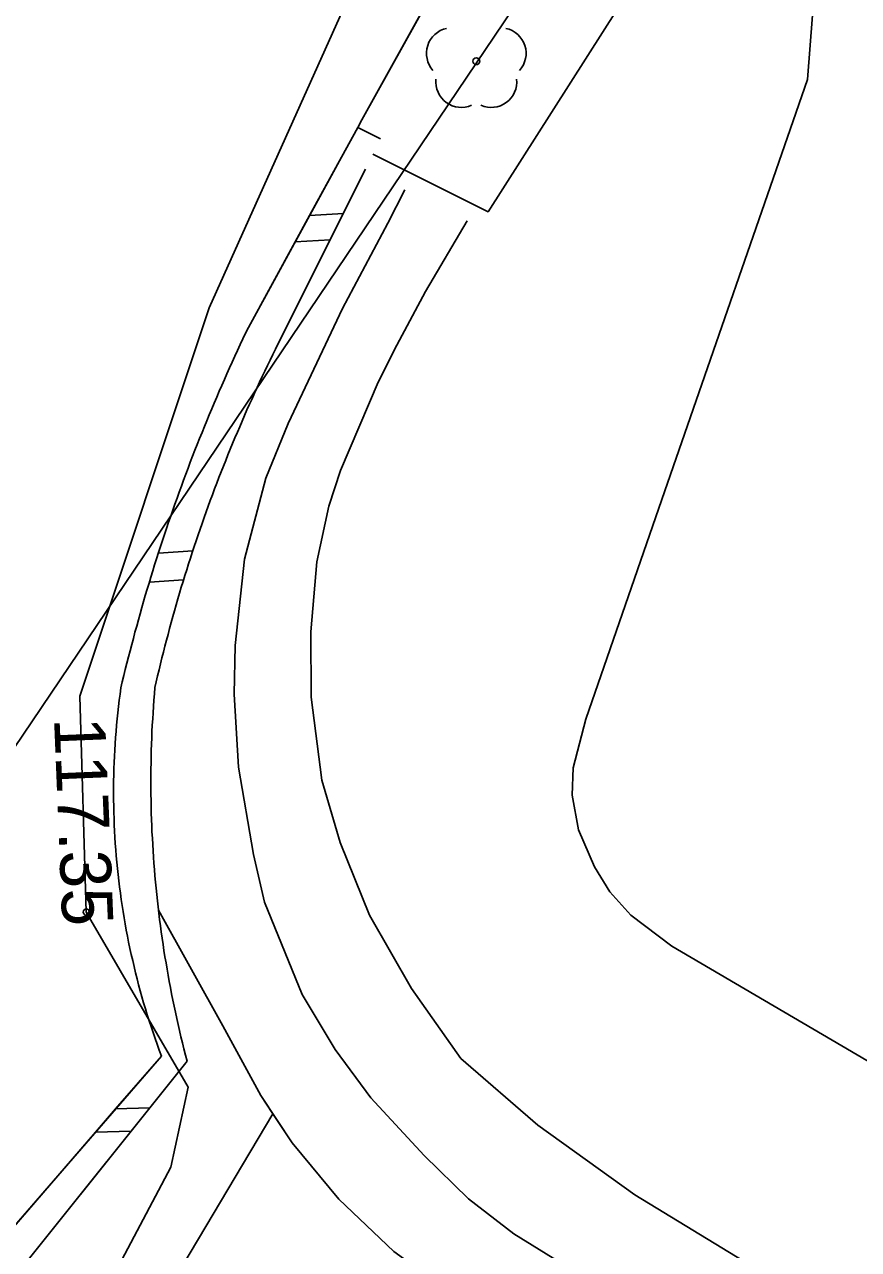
# Model space of a CAD drawing. Extents: x 6434771 to 6436222, y 5663454 to 5664782.
# Drawn here: x 6435105.53 to 6435117.79, y 5663897 to 5663914.99 of the extents above; entities that cross this region are included whole.
import ezdxf

# ---------------------------------------------------------------- set-up
doc = ezdxf.new("R2010")
doc.units = 0
for name, color, linetype in [('Warstwa 11', 7, 'Continuous'), ('Warstwa 12', 7, 'Continuous'), ('Warstwa 14', 7, 'Continuous'), ('Warstwa 2', 7, 'Continuous'), ('Warstwa 5', 7, 'Continuous'), ('Warstwa 51', 7, 'Continuous'), ('Warstwa 7', 7, 'Continuous'), ('Warstwa 8', 7, 'Continuous'), ('Warstwa 9', 7, 'Continuous')]:
    doc.layers.add(name, color=color, linetype=linetype)

msp = doc.modelspace()

# ---------------------------------------------------------------- linework, layer by layer
at = {"layer": 'Warstwa 11'}
msp.add_circle((6435112.171, 5663914.454), 0.05, dxfattribs=at)
for centre, start, end in [((6435111.814, 5663914.57), 102.1471, 221.8529), ((6435112.528, 5663914.57), 318.1471, 77.8529), ((6435111.951, 5663914.151), 174.1471, 293.8529), ((6435112.391, 5663914.151), 246.1471, 5.8529)]:
    msp.add_arc(centre, 0.375, start, end, dxfattribs=at)
at = {"layer": 'Warstwa 12'}
msp.add_lwpolyline([(6435117.521, 5663919.329), (6435117.489, 5663919.58), (6435115.612, 5663920.273), (6435113.576, 5663919.827), (6435111.073, 5663917.127), (6435108.247, 5663910.831), (6435106.347, 5663905.124), (6435106.439, 5663901.953), (6435107.938, 5663899.384), (6435107.684, 5663898.207), (6435105.657, 5663894.372), (6435105.219, 5663892.847), (6435107.407, 5663889.38), (6435108.807, 5663889.393)], dxfattribs=at)
at = {"layer": 'Warstwa 14'}
msp.add_circle((6435106.439, 5663901.953), 0.045, dxfattribs=at)
at = {"layer": 'Warstwa 2'}
for points in [[(6435112.259, 5663916.783), (6435110.49, 5663913.594)], [(6435136.841, 5663883.855), (6435132.34, 5663886.317), (6435126.334, 5663889.598), (6435120.651, 5663892.804), (6435115.769, 5663895.537), (6435113.571, 5663896.704), (6435112.723, 5663897.229), (6435112.059, 5663897.743), (6435111.404, 5663898.379), (6435110.621, 5663899.223), (6435110.099, 5663899.936), (6435109.612, 5663900.744), (6435109.061, 5663902.1), (6435108.896, 5663902.8), (6435108.676, 5663904.082), (6435108.611, 5663905.156), (6435108.628, 5663905.871), (6435108.766, 5663907.14), (6435109.077, 5663908.331), (6435109.408, 5663909.13), (6435110.204, 5663910.819), (6435110.872, 5663912.076), (6435111.121, 5663912.566)], [(6435112.037, 5663912.108), (6435111.427, 5663911.07), (6435111.003, 5663910.282), (6435110.727, 5663909.74), (6435110.176, 5663908.442), (6435110.005, 5663907.917), (6435109.829, 5663907.098), (6435109.738, 5663906.07), (6435109.744, 5663905.11), (6435109.904, 5663903.89), (6435110.172, 5663902.978), (6435110.603, 5663901.909), (6435111.217, 5663900.833), (6435111.945, 5663899.803), (6435113.074, 5663898.821), (6435114.499, 5663897.8), (6435116.203, 5663896.763), (6435122.476, 5663893.235), (6435129.372, 5663889.464), (6435136.942, 5663885.25)], [(6435107.501, 5663901.984), (6435108.448, 5663900.284), (6435109.003, 5663899.26), (6435109.465, 5663898.566), (6435110.151, 5663897.736), (6435110.961, 5663896.968), (6435111.989, 5663896.222), (6435113.373, 5663895.367), (6435117.578, 5663893.008), (6435123.816, 5663889.49), (6435131.251, 5663885.371), (6435139.162, 5663881.056), (6435147.618, 5663876.367), (6435151.313, 5663874.294), (6435152.081, 5663874.161)]]:
    msp.add_lwpolyline(points, dxfattribs=at)
at = {"layer": 'Warstwa 5'}
for p, q in [((6435110.49, 5663913.594), (6435112.259, 5663916.783)), ((6435110.429, 5663913.482), (6435110.49, 5663913.594)), ((6435110.189, 5663913.043), (6435110.429, 5663913.482)), ((6435109.721, 5663912.187), (6435110.189, 5663913.043)), ((6435109.509, 5663911.799), (6435109.721, 5663912.187)), ((6435108.823, 5663910.544), (6435109.509, 5663911.799)), ((6435108.742, 5663910.374), (6435108.782, 5663910.46)), ((6435108.782, 5663910.46), (6435108.823, 5663910.544)), ((6435108.662, 5663910.204), (6435108.702, 5663910.29)), ((6435108.702, 5663910.29), (6435108.742, 5663910.374)), ((6435108.584, 5663910.034), (6435108.623, 5663910.12)), ((6435108.623, 5663910.12), (6435108.662, 5663910.204)), ((6435108.507, 5663909.863), (6435108.546, 5663909.949)), ((6435108.546, 5663909.949), (6435108.584, 5663910.034)), ((6435108.432, 5663909.691), (6435108.469, 5663909.776)), ((6435108.469, 5663909.776), (6435108.507, 5663909.863)), ((6435108.357, 5663909.519), (6435108.394, 5663909.605)), ((6435108.394, 5663909.605), (6435108.432, 5663909.691)), ((6435108.284, 5663909.346), (6435108.32, 5663909.432)), ((6435108.32, 5663909.432), (6435108.357, 5663909.519)), ((6435108.212, 5663909.173), (6435108.248, 5663909.259)), ((6435108.248, 5663909.259), (6435108.284, 5663909.346)), ((6435108.141, 5663908.999), (6435108.176, 5663909.086)), ((6435108.176, 5663909.086), (6435108.212, 5663909.173)), ((6435108.037, 5663908.738), (6435108.071, 5663908.824)), ((6435108.071, 5663908.824), (6435108.105, 5663908.912)), ((6435108.105, 5663908.912), (6435108.141, 5663908.999)), ((6435107.969, 5663908.562), (6435108.003, 5663908.65)), ((6435108.003, 5663908.65), (6435108.037, 5663908.738)), ((6435107.903, 5663908.386), (6435107.936, 5663908.475)), ((6435107.936, 5663908.475), (6435107.969, 5663908.562)), ((6435107.838, 5663908.211), (6435107.87, 5663908.299)), ((6435107.87, 5663908.299), (6435107.903, 5663908.386)), ((6435107.774, 5663908.034), (6435107.806, 5663908.122)), ((6435107.806, 5663908.122), (6435107.838, 5663908.211)), ((6435107.712, 5663907.858), (6435107.743, 5663907.946)), ((6435107.743, 5663907.946), (6435107.774, 5663908.034)), ((6435107.65, 5663907.68), (6435107.681, 5663907.769)), ((6435107.681, 5663907.769), (6435107.712, 5663907.858)), ((6435107.589, 5663907.502), (6435107.619, 5663907.591)), ((6435107.619, 5663907.591), (6435107.65, 5663907.68)), ((6435107.531, 5663907.324), (6435107.56, 5663907.413)), ((6435107.56, 5663907.413), (6435107.589, 5663907.502)), ((6435107.474, 5663907.145), (6435107.502, 5663907.235)), ((6435107.502, 5663907.235), (6435107.531, 5663907.324)), ((6435107.418, 5663906.966), (6435107.445, 5663907.056)), ((6435107.445, 5663907.056), (6435107.474, 5663907.145)), ((6435107.367, 5663906.801), (6435107.39, 5663906.876)), ((6435107.39, 5663906.876), (6435107.418, 5663906.966)), ((6435107.308, 5663906.606), (6435107.336, 5663906.697)), ((6435107.336, 5663906.697), (6435107.363, 5663906.787)), ((6435107.363, 5663906.787), (6435107.367, 5663906.801)), ((6435107.256, 5663906.427), (6435107.282, 5663906.517)), ((6435107.282, 5663906.517), (6435107.308, 5663906.606)), ((6435107.206, 5663906.246), (6435107.231, 5663906.336)), ((6435107.231, 5663906.336), (6435107.256, 5663906.427)), ((6435107.156, 5663906.065), (6435107.181, 5663906.156)), ((6435107.181, 5663906.156), (6435107.206, 5663906.246)), ((6435107.108, 5663905.884), (6435107.132, 5663905.974)), ((6435107.132, 5663905.974), (6435107.156, 5663906.065)), ((6435107.061, 5663905.702), (6435107.084, 5663905.793)), ((6435107.084, 5663905.793), (6435107.108, 5663905.884)), ((6435107.014, 5663905.52), (6435107.037, 5663905.611)), ((6435107.037, 5663905.611), (6435107.061, 5663905.702)), ((6435106.97, 5663905.337), (6435106.992, 5663905.429)), ((6435106.992, 5663905.429), (6435107.014, 5663905.52)), ((6435106.937, 5663905.156), (6435106.949, 5663905.247)), ((6435106.949, 5663905.247), (6435106.97, 5663905.337)), ((6435106.915, 5663904.974), (6435106.926, 5663905.065)), ((6435106.926, 5663905.065), (6435106.937, 5663905.156)), ((6435106.894, 5663904.791), (6435106.905, 5663904.883)), ((6435106.905, 5663904.883), (6435106.915, 5663904.974)), ((6435106.878, 5663904.609), (6435106.886, 5663904.7)), ((6435106.886, 5663904.7), (6435106.894, 5663904.791)), ((6435106.865, 5663904.427), (6435106.871, 5663904.517)), ((6435106.871, 5663904.517), (6435106.878, 5663904.609)), ((6435106.854, 5663904.244), (6435106.859, 5663904.335)), ((6435106.859, 5663904.335), (6435106.865, 5663904.427)), ((6435106.847, 5663904.061), (6435106.85, 5663904.152)), ((6435106.85, 5663904.152), (6435106.854, 5663904.244)), ((6435106.842, 5663903.877), (6435106.845, 5663903.969)), ((6435106.845, 5663903.969), (6435106.847, 5663904.061)), ((6435106.841, 5663903.786), (6435106.842, 5663903.877)), ((6435106.841, 5663903.786), (6435106.841, 5663903.694)), ((6435106.841, 5663903.694), (6435106.842, 5663903.603)), ((6435106.842, 5663903.603), (6435106.843, 5663903.511)), ((6435106.843, 5663903.511), (6435106.845, 5663903.419)), ((6435106.845, 5663903.419), (6435106.848, 5663903.328)), ((6435106.848, 5663903.328), (6435106.852, 5663903.236)), ((6435106.852, 5663903.236), (6435106.856, 5663903.145)), ((6435106.856, 5663903.145), (6435106.86, 5663903.053)), ((6435106.86, 5663903.053), (6435106.866, 5663902.961)), ((6435106.866, 5663902.961), (6435106.873, 5663902.87)), ((6435106.873, 5663902.87), (6435106.88, 5663902.779)), ((6435106.88, 5663902.779), (6435106.888, 5663902.687)), ((6435106.888, 5663902.687), (6435106.897, 5663902.596)), ((6435106.897, 5663902.596), (6435106.907, 5663902.505)), ((6435106.907, 5663902.505), (6435106.918, 5663902.414)), ((6435106.918, 5663902.414), (6435106.929, 5663902.324)), ((6435106.929, 5663902.324), (6435106.941, 5663902.233)), ((6435106.941, 5663902.233), (6435106.953, 5663902.141)), ((6435106.953, 5663902.141), (6435106.966, 5663902.051)), ((6435106.966, 5663902.051), (6435106.98, 5663901.961)), ((6435106.98, 5663901.961), (6435106.995, 5663901.87)), ((6435106.995, 5663901.87), (6435107.011, 5663901.78)), ((6435107.011, 5663901.78), (6435107.028, 5663901.689)), ((6435107.028, 5663901.689), (6435107.045, 5663901.6)), ((6435107.045, 5663901.6), (6435107.063, 5663901.51)), ((6435107.063, 5663901.51), (6435107.082, 5663901.42)), ((6435107.082, 5663901.42), (6435107.101, 5663901.331)), ((6435107.101, 5663901.331), (6435107.122, 5663901.241)), ((6435107.122, 5663901.241), (6435107.142, 5663901.152)), ((6435107.142, 5663901.152), (6435107.163, 5663901.063)), ((6435107.163, 5663901.063), (6435107.186, 5663900.974)), ((6435107.186, 5663900.974), (6435107.209, 5663900.885)), ((6435107.209, 5663900.885), (6435107.233, 5663900.797)), ((6435107.233, 5663900.797), (6435107.258, 5663900.709)), ((6435107.258, 5663900.709), (6435107.283, 5663900.621)), ((6435107.283, 5663900.621), (6435107.309, 5663900.533)), ((6435107.309, 5663900.533), (6435107.336, 5663900.446)), ((6435107.336, 5663900.446), (6435107.364, 5663900.358)), ((6435107.364, 5663900.358), (6435107.392, 5663900.271)), ((6435107.392, 5663900.271), (6435107.421, 5663900.184)), ((6435107.421, 5663900.184), (6435107.451, 5663900.097)), ((6435107.451, 5663900.097), (6435107.481, 5663900.011)), ((6435107.481, 5663900.011), (6435107.513, 5663899.924)), ((6435106.871, 5663899.062), (6435107.544, 5663899.839)), ((6435107.513, 5663899.924), (6435107.544, 5663899.839)), ((6435106.574, 5663898.72), (6435106.871, 5663899.062)), ((6435103.04, 5663894.642), (6435106.574, 5663898.72))]:
    msp.add_line(p, q, dxfattribs=at)
at = {"layer": 'Warstwa 51'}
for points in [[(6435137.395, 5663888.609), (6435134.145, 5663890.474), (6435130.262, 5663892.684), (6435120.264, 5663898.393), (6435115.044, 5663901.454), (6435114.442, 5663901.909), (6435114.134, 5663902.252), (6435113.907, 5663902.621), (6435113.672, 5663903.161), (6435113.581, 5663903.671), (6435113.594, 5663904.074), (6435113.781, 5663904.79), (6435114.9, 5663908.013), (6435117.036, 5663914.186), (6435117.216, 5663916.458)], [(6435114.74, 5663916.003), (6435112.344, 5663912.242), (6435110.652, 5663913.09)], [(6435110.764, 5663913.314), (6435110.429, 5663913.482), (6435110.189, 5663913.043)], [(6435110.189, 5663913.043), (6435108.823, 5663910.544)], [(6435110.541, 5663912.867), (6435109.262, 5663910.305)], [(6435109.721, 5663912.187), (6435110.218, 5663912.218)], [(6435109.509, 5663911.799), (6435110.024, 5663911.831)], [(6435106.949, 5663905.247), (6435106.97, 5663905.337), (6435106.992, 5663905.429), (6435107.014, 5663905.52), (6435107.037, 5663905.611), (6435107.061, 5663905.702), (6435107.084, 5663905.793), (6435107.108, 5663905.884), (6435107.132, 5663905.974), (6435107.156, 5663906.065), (6435107.181, 5663906.156), (6435107.206, 5663906.246), (6435107.231, 5663906.336), (6435107.256, 5663906.427), (6435107.282, 5663906.517), (6435107.308, 5663906.606), (6435107.336, 5663906.697), (6435107.363, 5663906.787), (6435107.39, 5663906.876), (6435107.418, 5663906.966), (6435107.445, 5663907.056), (6435107.474, 5663907.145), (6435107.502, 5663907.235), (6435107.531, 5663907.324), (6435107.56, 5663907.413), (6435107.589, 5663907.502), (6435107.619, 5663907.591), (6435107.65, 5663907.68), (6435107.681, 5663907.769), (6435107.712, 5663907.858), (6435107.743, 5663907.946), (6435107.774, 5663908.034), (6435107.806, 5663908.122), (6435107.838, 5663908.211), (6435107.87, 5663908.299), (6435107.903, 5663908.386), (6435107.936, 5663908.475), (6435107.969, 5663908.562), (6435108.003, 5663908.65), (6435108.037, 5663908.738), (6435108.071, 5663908.824), (6435108.105, 5663908.912), (6435108.141, 5663908.999), (6435108.176, 5663909.086), (6435108.212, 5663909.173), (6435108.248, 5663909.259), (6435108.284, 5663909.346), (6435108.32, 5663909.432), (6435108.357, 5663909.519), (6435108.394, 5663909.605), (6435108.432, 5663909.691), (6435108.469, 5663909.776), (6435108.507, 5663909.863), (6435108.546, 5663909.949), (6435108.584, 5663910.034), (6435108.623, 5663910.12), (6435108.662, 5663910.204), (6435108.702, 5663910.29), (6435108.742, 5663910.374), (6435108.782, 5663910.46), (6435108.823, 5663910.544)], [(6435109.262, 5663910.305), (6435109.222, 5663910.224), (6435109.183, 5663910.145), (6435109.143, 5663910.064), (6435109.104, 5663909.983), (6435109.065, 5663909.902), (6435109.027, 5663909.822), (6435108.988, 5663909.74), (6435108.951, 5663909.659), (6435108.913, 5663909.577), (6435108.876, 5663909.496), (6435108.839, 5663909.414), (6435108.802, 5663909.331), (6435108.766, 5663909.25), (6435108.73, 5663909.167), (6435108.695, 5663909.085), (6435108.66, 5663909.003), (6435108.625, 5663908.92), (6435108.59, 5663908.837), (6435108.556, 5663908.754), (6435108.522, 5663908.671), (6435108.489, 5663908.588), (6435108.455, 5663908.505), (6435108.423, 5663908.421), (6435108.39, 5663908.337), (6435108.358, 5663908.254), (6435108.326, 5663908.17), (6435108.294, 5663908.085), (6435108.262, 5663908.002), (6435108.232, 5663907.917), (6435108.201, 5663907.833), (6435108.171, 5663907.749), (6435108.141, 5663907.664), (6435108.112, 5663907.58), (6435108.083, 5663907.494), (6435108.054, 5663907.409), (6435108.026, 5663907.325), (6435107.998, 5663907.239), (6435107.97, 5663907.153), (6435107.943, 5663907.069), (6435107.916, 5663906.983), (6435107.889, 5663906.897), (6435107.863, 5663906.812), (6435107.837, 5663906.725), (6435107.811, 5663906.639), (6435107.786, 5663906.554), (6435107.761, 5663906.467), (6435107.737, 5663906.381), (6435107.712, 5663906.294), (6435107.689, 5663906.208), (6435107.665, 5663906.121), (6435107.642, 5663906.034), (6435107.619, 5663905.948), (6435107.596, 5663905.861), (6435107.574, 5663905.774), (6435107.552, 5663905.687), (6435107.531, 5663905.6), (6435107.51, 5663905.513), (6435107.489, 5663905.425), (6435107.469, 5663905.338), (6435107.449, 5663905.251)], [(6435107.501, 5663907.229), (6435108.005, 5663907.261)], [(6435107.367, 5663906.801), (6435107.869, 5663906.833)], [(6435106.949, 5663905.247), (6435106.937, 5663905.156), (6435106.926, 5663905.065), (6435106.915, 5663904.974), (6435106.905, 5663904.883), (6435106.894, 5663904.791), (6435106.886, 5663904.7), (6435106.878, 5663904.609), (6435106.871, 5663904.517), (6435106.865, 5663904.427), (6435106.859, 5663904.335), (6435106.854, 5663904.244), (6435106.85, 5663904.152), (6435106.847, 5663904.061), (6435106.845, 5663903.969), (6435106.842, 5663903.877), (6435106.841, 5663903.786), (6435106.841, 5663903.694), (6435106.842, 5663903.603), (6435106.843, 5663903.511), (6435106.845, 5663903.419), (6435106.848, 5663903.328), (6435106.852, 5663903.236), (6435106.856, 5663903.145), (6435106.86, 5663903.053), (6435106.866, 5663902.961), (6435106.873, 5663902.87), (6435106.88, 5663902.779), (6435106.888, 5663902.687), (6435106.897, 5663902.596), (6435106.907, 5663902.505), (6435106.918, 5663902.414), (6435106.929, 5663902.324), (6435106.941, 5663902.233), (6435106.953, 5663902.141), (6435106.966, 5663902.051), (6435106.98, 5663901.961), (6435106.995, 5663901.87), (6435107.011, 5663901.78), (6435107.028, 5663901.689), (6435107.045, 5663901.6), (6435107.063, 5663901.51), (6435107.082, 5663901.42), (6435107.101, 5663901.331), (6435107.122, 5663901.241), (6435107.142, 5663901.152), (6435107.163, 5663901.063), (6435107.186, 5663900.974), (6435107.209, 5663900.885), (6435107.233, 5663900.797), (6435107.258, 5663900.709), (6435107.283, 5663900.621), (6435107.309, 5663900.533), (6435107.336, 5663900.446), (6435107.364, 5663900.358), (6435107.392, 5663900.271), (6435107.421, 5663900.184), (6435107.451, 5663900.097), (6435107.481, 5663900.011), (6435107.513, 5663899.924), (6435107.544, 5663899.839)], [(6435107.449, 5663905.251), (6435107.441, 5663905.159), (6435107.434, 5663905.067), (6435107.428, 5663904.975), (6435107.422, 5663904.883), (6435107.416, 5663904.791), (6435107.41, 5663904.699), (6435107.406, 5663904.606), (6435107.402, 5663904.514), (6435107.399, 5663904.422), (6435107.396, 5663904.33), (6435107.394, 5663904.238), (6435107.392, 5663904.145), (6435107.391, 5663904.053), (6435107.389, 5663903.961), (6435107.389, 5663903.869), (6435107.39, 5663903.776), (6435107.39, 5663903.684), (6435107.392, 5663903.592), (6435107.394, 5663903.5), (6435107.396, 5663903.408), (6435107.399, 5663903.316), (6435107.403, 5663903.223), (6435107.406, 5663903.131), (6435107.411, 5663903.039), (6435107.416, 5663902.947), (6435107.422, 5663902.855), (6435107.428, 5663902.763), (6435107.434, 5663902.671), (6435107.442, 5663902.579), (6435107.45, 5663902.487), (6435107.458, 5663902.395), (6435107.466, 5663902.303), (6435107.475, 5663902.212), (6435107.485, 5663902.12), (6435107.495, 5663902.029), (6435107.506, 5663901.937), (6435107.518, 5663901.846), (6435107.53, 5663901.753), (6435107.542, 5663901.662), (6435107.555, 5663901.571), (6435107.568, 5663901.48), (6435107.582, 5663901.389), (6435107.596, 5663901.298), (6435107.612, 5663901.206), (6435107.627, 5663901.115), (6435107.643, 5663901.025), (6435107.66, 5663900.934), (6435107.677, 5663900.844), (6435107.695, 5663900.753), (6435107.713, 5663900.662), (6435107.731, 5663900.572), (6435107.75, 5663900.482), (6435107.77, 5663900.391), (6435107.79, 5663900.302), (6435107.811, 5663900.212), (6435107.832, 5663900.123), (6435107.854, 5663900.032), (6435107.876, 5663899.943), (6435107.899, 5663899.854), (6435107.923, 5663899.764)], [(6435107.544, 5663899.839), (6435099.318, 5663890.348), (6435097.256, 5663888.831)], [(6435099.534, 5663890.035), (6435105.587, 5663896.843), (6435107.923, 5663899.764)], [(6435106.87, 5663899.062), (6435107.373, 5663899.077)], [(6435106.574, 5663898.72), (6435107.098, 5663898.733)]]:
    msp.add_lwpolyline(points, dxfattribs=at)
at = {"layer": 'Warstwa 7'}
msp.add_lwpolyline([(6435115.769, 5663916.721), (6435114.085, 5663917.584), (6435113.932, 5663917.043), (6435102.384, 5663899.932), (6435102.115, 5663899.46), (6435101.843, 5663899.008), (6435098.705, 5663895.096), (6435077.564, 5663909.182)], dxfattribs=at)
at = {"layer": 'Warstwa 8'}
for p, q in [((6435106.346, 5663894.233), (6435109.183, 5663898.989)), ((6435109.183, 5663898.989), (6435109.465, 5663898.566)), ((6435109.465, 5663898.566), (6435110.151, 5663897.736)), ((6435110.151, 5663897.736), (6435110.961, 5663896.968))]:
    msp.add_line(p, q, dxfattribs=at)
at = {"layer": 'Warstwa 9'}
for p, q in [((6435107.5, 5663901.984), (6435107.506, 5663901.937)), ((6435107.5, 5663901.984), (6435108.448, 5663900.284)), ((6435107.506, 5663901.937), (6435107.518, 5663901.846)), ((6435107.518, 5663901.846), (6435107.53, 5663901.753)), ((6435107.53, 5663901.753), (6435107.542, 5663901.662)), ((6435107.542, 5663901.662), (6435107.555, 5663901.571)), ((6435107.555, 5663901.571), (6435107.568, 5663901.48)), ((6435107.568, 5663901.48), (6435107.582, 5663901.389)), ((6435107.582, 5663901.389), (6435107.596, 5663901.298)), ((6435107.596, 5663901.298), (6435107.612, 5663901.206)), ((6435107.612, 5663901.206), (6435107.627, 5663901.115)), ((6435107.627, 5663901.115), (6435107.643, 5663901.025)), ((6435107.643, 5663901.025), (6435107.66, 5663900.934)), ((6435107.66, 5663900.934), (6435107.677, 5663900.844)), ((6435107.677, 5663900.844), (6435107.695, 5663900.753)), ((6435107.695, 5663900.753), (6435107.713, 5663900.662)), ((6435107.713, 5663900.662), (6435107.731, 5663900.572)), ((6435107.731, 5663900.572), (6435107.75, 5663900.482)), ((6435107.75, 5663900.482), (6435107.77, 5663900.391)), ((6435107.77, 5663900.391), (6435107.79, 5663900.302)), ((6435107.79, 5663900.302), (6435107.811, 5663900.212)), ((6435107.811, 5663900.212), (6435107.832, 5663900.123)), ((6435108.448, 5663900.284), (6435109.003, 5663899.26)), ((6435107.832, 5663900.123), (6435107.854, 5663900.032)), ((6435107.854, 5663900.032), (6435107.876, 5663899.943)), ((6435107.876, 5663899.943), (6435107.899, 5663899.854)), ((6435107.899, 5663899.854), (6435107.923, 5663899.764)), ((6435107.373, 5663899.077), (6435107.923, 5663899.764)), ((6435109.003, 5663899.26), (6435109.183, 5663898.989)), ((6435106.346, 5663894.233), (6435109.183, 5663898.989)), ((6435107.098, 5663898.733), (6435107.373, 5663899.077)), ((6435105.587, 5663896.843), (6435107.098, 5663898.733))]:
    msp.add_line(p, q, dxfattribs=at)

# ---------------------------------------------------------------- texts
at = {"layer": 'Warstwa 14'}
msp.add_text('117.35', height=0.75, rotation=272.3498, dxfattribs=at).set_placement((6435105.966, 5663904.802))

doc.saveas('drawing.dxf')
